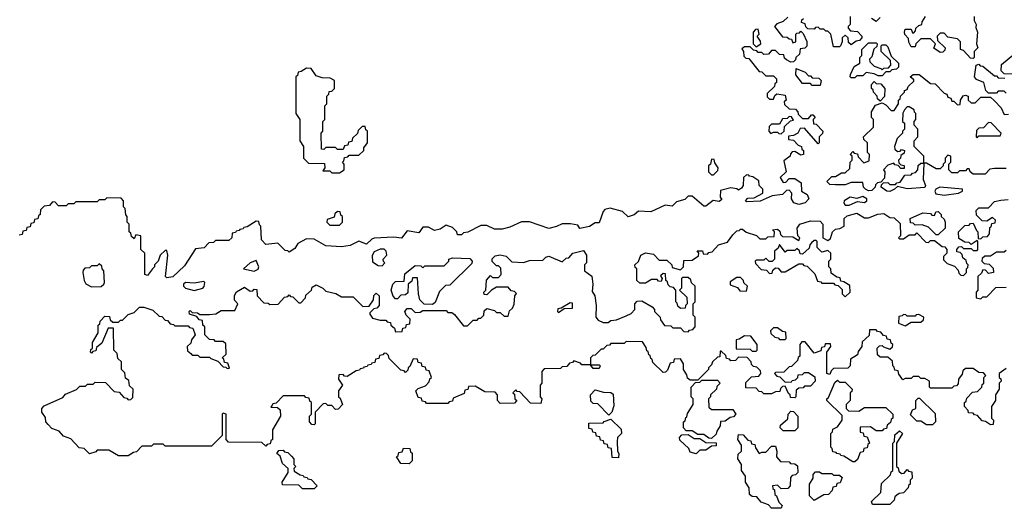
# Model space of a CAD drawing. Extents: x 2889633 to 3052318, y 540750 to 918690.
# Tile 289 of 656: x 2934815 to 2939896, y 751100 to 753619. Entities that reach past the tile are written whole.
import ezdxf

# ---------------------------------------------------------------- set-up
doc = ezdxf.new("R2010")
doc.units = 0

msp = doc.modelspace()

# ---------------------------------------------------------------- linework, layer by layer
at = {"layer": '0CON02XD'}
for points in [[(2938778.3, 753631.7), (2938755, 753610), (2938721.7, 753598.3), (2938710, 753585), (2938751.7, 753531.7), (2938775, 753530), (2938785, 753520), (2938798.3, 753518.3), (2938805, 753500), (2938820, 753505), (2938820, 753545), (2938825, 753550), (2938838.3, 753551.7), (2938845, 753560), (2938858.3, 753548.3), (2938877, 753507), (2938877, 753483), (2938867, 753473), (2938841.7, 753468.3), (2938838.3, 753441.7), (2938820, 753425), (2938818.3, 753411.7), (2938808.3, 753401.7), (2938795, 753400), (2938771.7, 753411.7), (2938761.7, 753421.7), (2938758.3, 753438.3), (2938735, 753440), (2938715, 753460), (2938695, 753460), (2938678.3, 753441.7), (2938655, 753440), (2938645, 753450), (2938625, 753450), (2938618.3, 753458.3), (2938601.7, 753461.7), (2938585, 753480), (2938555, 753480), (2938541.7, 753468.3), (2938550, 753455), (2938551.7, 753431.7), (2938561.7, 753421.7), (2938578.3, 753418.3), (2938631.7, 753351.7), (2938645, 753350), (2938665, 753330), (2938705, 753330), (2938720, 753315), (2938720, 753295), (2938711.7, 753288.3), (2938710, 753275), (2938671.7, 753238.3), (2938671.7, 753221.7), (2938685, 753210), (2938705, 753210), (2938711.7, 753228.3), (2938722.5, 753237.5), (2938765, 753230), (2938770, 753205), (2938760, 753195), (2938761.7, 753181.7), (2938785, 753160), (2938818.3, 753158.3), (2938830, 753145), (2938831.7, 753131.7), (2938855, 753110), (2938885, 753110), (2938901.7, 753128.3), (2938908.3, 753128.3), (2938920, 753115), (2938910, 753105), (2938911.7, 753081.7), (2938925, 753080), (2938960, 753045), (2938958.3, 753031.7), (2938940, 753015), (2938940, 752985), (2938935, 752980), (2938865, 753060), (2938841.7, 753058.3), (2938830, 753035), (2938808.3, 753021.7), (2938781.7, 753018.3), (2938781.7, 753001.7), (2938808.3, 752998.3), (2938831.7, 752971.7), (2938850, 752965), (2938851.7, 752951.7), (2938860, 752945), (2938860, 752925), (2938845, 752920), (2938815, 752940), (2938801.7, 752938.3), (2938791.7, 752928.3), (2938790, 752915), (2938758.3, 752891.7), (2938770, 752835), (2938740, 752805), (2938755, 752780), (2938768.3, 752781.7), (2938785, 752800), (2938815, 752800), (2938848.3, 752778.3), (2938850, 752735), (2938878.3, 752718.3), (2938887.5, 752695), (2938867.5, 752675), (2938835, 752666), (2938810, 752675), (2938797.5, 752695), (2938800, 752725), (2938785, 752740), (2938771.7, 752738.3), (2938751.7, 752718.3), (2938698.3, 752711.7), (2938636.4, 752683.6), (2938565, 752680), (2938560, 752685), (2938571.7, 752698.3), (2938605, 752700), (2938650, 752725), (2938650, 752745), (2938630, 752765), (2938628.3, 752788.3), (2938598.3, 752808.3), (2938581.7, 752811.7), (2938578.3, 752818.3), (2938565, 752820), (2938550, 752805), (2938547.5, 752765), (2938539.3, 752750.7), (2938525, 752740), (2938515, 752747.5), (2938485, 752752.5), (2938431.7, 752738.3), (2938430, 752705), (2938437.5, 752692.5), (2938425, 752682.5), (2938393, 752687), (2938355, 752657.5), (2938345, 752657.5), (2938285, 752710), (2938265, 752710), (2938247, 752693), (2938205, 752680), (2938181.7, 752658.3), (2938145, 752662.5), (2938071.7, 752628.3), (2938008.3, 752631.7), (2937985, 752612.5), (2937955, 752602.5), (2937925, 752630), (2937862.5, 752647.5), (2937835, 752640), (2937825, 752630), (2937805, 752572.5), (2937785, 752572.5), (2937755, 752553.3), (2937705, 752542.5), (2937695, 752560), (2937657.5, 752567.5), (2937615, 752567.5), (2937585, 752552.5), (2937545, 752543.3), (2937445, 752577.5), (2937405, 752577.5), (2937345, 752550), (2937305, 752540), (2937265, 752540), (2937225, 752557.5), (2937195, 752557.5), (2937127, 752523), (2937105, 752520), (2937095, 752510), (2937075, 752510), (2937070, 752525), (2937048.3, 752548.3), (2937015, 752560), (2936985, 752540), (2936955, 752532.5), (2936925, 752550), (2936895, 752550), (2936875, 752520), (2936815, 752530), (2936785, 752492.5), (2936745, 752497.5), (2936645, 752493.3), (2936631.7, 752488.3), (2936605, 752462.5), (2936565, 752477.5), (2936520, 752455), (2936475, 752447.5), (2936395, 752452.5), (2936335, 752487.5), (2936295, 752490), (2936250, 752465), (2936235, 752440), (2936205, 752420), (2936198.3, 752428.3), (2936185, 752430), (2936147, 752467), (2936085, 752460), (2936062.5, 752485), (2936060, 752555), (2936051.7, 752561.7), (2936048.3, 752578.3), (2936035, 752580), (2935988.3, 752551.7), (2935971.7, 752548.3), (2935968.3, 752541.7), (2935951.7, 752538.3), (2935948.3, 752531.7), (2935931.7, 752528.3), (2935928.3, 752521.7), (2935911.7, 752518.3), (2935910, 752495), (2935895, 752480), (2935825, 752480), (2935815, 752470), (2935791.7, 752468.3), (2935767, 752443), (2935721.7, 752438.3), (2935665, 752350), (2935605, 752293.3), (2935575, 752287.5), (2935567.5, 752295), (2935580, 752405), (2935575, 752430), (2935565, 752430), (2935540, 752405), (2935530, 752375), (2935510, 752355), (2935510, 752345), (2935500, 752335)], [(2939100, 753635), (2939100, 753595), (2939090, 753585), (2939090, 753575), (2939102.5, 753562.5), (2939138.3, 753558.3), (2939160, 753535), (2939160, 753525), (2939148.3, 753511.7), (2939131.7, 753508.3), (2939105, 753490), (2939091.7, 753501.7), (2939090, 753525), (2939075, 753540), (2939060, 753525), (2939060, 753505), (2939050, 753485), (2939045, 753480), (2939015, 753480), (2939000, 753545), (2938985, 753560), (2938975, 753560), (2938965, 753570), (2938945, 753570), (2938935, 753580), (2938921.7, 753578.3), (2938915, 753570), (2938881.7, 753571.7), (2938871.7, 753581.7), (2938868.3, 753598.3), (2938850, 753605), (2938851.7, 753618.3), (2938860, 753625)], [(2939255, 753630), (2939235, 753610), (2939210, 753625)], [(2939735, 753420), (2939721.7, 753421.7), (2939685, 753460), (2939670, 753465), (2939670, 753505), (2939655, 753520), (2939605, 753530), (2939585, 753550), (2939565, 753550), (2939550, 753535), (2939551.7, 753511.7), (2939590, 753475), (2939588.3, 753461.7), (2939578.3, 753451.7), (2939565, 753450), (2939531.7, 753471.7), (2939540, 753495), (2939515, 753520), (2939465, 753520), (2939440, 753495), (2939435, 753480), (2939415, 753480), (2939403, 753503), (2939401.7, 753521.7), (2939383, 753543), (2939380, 753555), (2939385, 753570), (2939415, 753570), (2939421.7, 753551.7), (2939428.3, 753551.7), (2939438.3, 753561.7), (2939440, 753575), (2939455, 753590), (2939470, 753595), (2939471.7, 753608.3), (2939490, 753635)], [(2939740, 753635), (2939740, 753615), (2939750, 753595), (2939748.3, 753578.3), (2939757.5, 753555), (2939752.5, 753495), (2939760, 753475), (2939740, 753455), (2939740, 753425), (2939735, 753420)], [(2938615, 753480), (2938640, 753495), (2938638.3, 753508.3), (2938620, 753535), (2938630, 753545), (2938625, 753570), (2938611.7, 753568.3), (2938600, 753555), (2938600, 753495), (2938615, 753480)], [(2939125, 753320), (2939105, 753320), (2939100, 753325), (2939103, 753337), (2939121.7, 753378.3), (2939150, 753395), (2939150, 753425), (2939160, 753435), (2939160, 753465), (2939195, 753500), (2939235, 753500), (2939240, 753495), (2939238.3, 753481.7), (2939223, 753467), (2939211.7, 753428.3), (2939200, 753415), (2939201.7, 753401.7), (2939225, 753380), (2939258.3, 753368.3), (2939265, 753360), (2939275, 753370), (2939298.3, 753371.7), (2939310, 753385), (2939308.3, 753408.3), (2939260, 753455), (2939260, 753485), (2939265, 753490), (2939285, 753490), (2939295, 753480), (2939311.7, 753431.7), (2939350, 753395), (2939350, 753375), (2939340, 753365), (2939315, 753360), (2939305, 753350), (2939285, 753350), (2939265, 753330), (2939245, 753330), (2939225, 753340), (2939182.5, 753347.5), (2939165, 753330), (2939135, 753330), (2939125, 753320)], [(2939948.3, 753338.3), (2939895, 753340), (2939880, 753355), (2939881.7, 753388.3), (2939950, 753445)], [(2939905, 753240), (2939895, 753250), (2939865, 753250), (2939855, 753240), (2939815, 753240), (2939800, 753255), (2939790, 753295), (2939751.7, 753311.7), (2939742.5, 753325), (2939750, 753385), (2939765, 753390), (2939771.7, 753381.7), (2939785, 753380), (2939845, 753330), (2939855, 753330), (2939865, 753320), (2939898.3, 753318.3)], [(2936465, 752830), (2936490, 752845), (2936490, 752875), (2936480, 752885), (2936488.3, 752891.7), (2936491.7, 752908.3), (2936508.3, 752911.7), (2936515, 752920), (2936565, 752920), (2936590, 752945), (2936591.7, 752958.3), (2936610, 752985), (2936610, 753045), (2936601.7, 753051.7), (2936598.3, 753068.3), (2936581.7, 753068.3), (2936561.7, 753048.3), (2936558.3, 753031.7), (2936531.7, 753008.3), (2936528.3, 752991.7), (2936511.7, 752988.3), (2936508.3, 752971.7), (2936491.7, 752968.3), (2936485, 752950), (2936455, 752950), (2936445, 752960), (2936395, 752960), (2936385, 752950), (2936371.7, 752951.7), (2936370, 753035), (2936380, 753045), (2936380, 753095), (2936390, 753105), (2936390, 753175), (2936400, 753185), (2936400, 753225), (2936410, 753235), (2936411.7, 753248.3), (2936425, 753250), (2936440, 753265), (2936440, 753305), (2936417, 753317), (2936375, 753320), (2936345, 753330), (2936318.3, 753368.3), (2936295, 753370), (2936268.3, 753351.7), (2936251.7, 753348.3), (2936248.3, 753331.7), (2936240, 753325), (2936240, 753135), (2936260, 753105), (2936260, 752995), (2936280, 752965), (2936280, 752905), (2936305, 752880), (2936388.3, 752878.3), (2936390, 752855), (2936380, 752840), (2936415, 752840), (2936425, 752830), (2936465, 752830)], [(2938945, 753280), (2938905, 753280), (2938895, 753290), (2938855, 753290), (2938820, 753335), (2938821.7, 753368.3), (2938868.3, 753348.3), (2938885, 753330), (2938895, 753330), (2938905, 753320), (2938938.3, 753318.3), (2938950, 753305), (2938945, 753280)], [(2939305, 752733.8), (2939290, 752735), (2939260, 752755), (2939261.7, 752768.3), (2939271.7, 752778.3), (2939295, 752780), (2939305, 752770), (2939335, 752770), (2939341.7, 752778.3), (2939358.3, 752781.7), (2939381.7, 752818.3), (2939415, 752820), (2939421.7, 752828.3), (2939438.3, 752831.7), (2939450, 752845), (2939451.7, 752868.3), (2939465, 752880), (2939480, 752880), (2939480, 752915), (2939430, 752965), (2939430, 752995), (2939450, 753015), (2939450, 753055), (2939430, 753075), (2939430, 753095), (2939440, 753105), (2939440, 753135), (2939431.7, 753141.7), (2939430, 753155), (2939405, 753170), (2939395, 753170), (2939380, 753155), (2939373, 753137), (2939370, 753095), (2939380, 753085), (2939380, 753055), (2939370, 753045), (2939370, 753035), (2939343, 753007), (2939330, 752965), (2939331.7, 752951.7), (2939345, 752940), (2939358.3, 752941.7), (2939365, 752950), (2939380, 752945), (2939378.3, 752931.7), (2939361.7, 752918.3), (2939360, 752905), (2939350, 752895), (2939351.7, 752881.7), (2939361.7, 752871.7), (2939378.3, 752868.3), (2939378.3, 752851.7), (2939361.7, 752851.7), (2939348.3, 752868.3), (2939331.7, 752871.7), (2939325, 752880), (2939295, 752870), (2939272.5, 752845), (2939280, 752835), (2939278.3, 752801.7), (2939258.3, 752781.7), (2939241.7, 752778.3), (2939231.7, 752768.3), (2939230, 752755), (2939211.7, 752738.3), (2939195, 752737.5), (2939180, 752745), (2939170, 752755), (2939165, 752780), (2939105, 752780), (2939075, 752767.5), (2939025, 752767.5), (2938995, 752770), (2938980, 752785), (2939005, 752810), (2939025, 752810), (2939055, 752830), (2939075, 752830), (2939098.3, 752851.7), (2939100, 752885), (2939110, 752895), (2939110, 752915), (2939100, 752925), (2939115, 752940), (2939121.7, 752931.7), (2939138.3, 752928.3), (2939141.7, 752911.7), (2939171.7, 752881.7), (2939198.3, 752891.7), (2939200, 752925), (2939190, 752935), (2939190, 752985), (2939171.7, 753001.7), (2939170, 753015), (2939220, 753065), (2939220, 753105), (2939210, 753115), (2939210, 753145), (2939231.7, 753178.3), (2939265, 753190), (2939285, 753180), (2939311.7, 753151.7), (2939328.3, 753151.7), (2939350, 753185), (2939350, 753205), (2939358.3, 753211.7), (2939360, 753225), (2939380, 753245), (2939380, 753255), (2939395, 753260), (2939400, 753275), (2939428.3, 753301.7), (2939428.3, 753308.3), (2939410, 753325), (2939425, 753337.5), (2939457, 753337), (2939515, 753290), (2939538.3, 753288.3), (2939585, 753240), (2939600, 753235), (2939605, 753220), (2939620, 753215), (2939625, 753200), (2939635, 753200), (2939655, 753180), (2939668.3, 753181.7), (2939670, 753205), (2939683.6, 753226.4), (2939695, 753230), (2939710, 753225), (2939710, 753205), (2939725, 753190), (2939745, 753190), (2939775, 753220), (2939825, 753220), (2939843.3, 753203.3), (2939880, 753165), (2939895, 753130), (2939918.3, 753131.7)], [(2939255, 753200), (2939241.7, 753211.7), (2939240, 753225), (2939220, 753245), (2939218.3, 753258.3), (2939210, 753265), (2939210, 753285), (2939225, 753300), (2939235, 753290), (2939258.3, 753288.3), (2939280, 753265), (2939277, 753223), (2939255, 753200)], [(2938745, 753030), (2938760, 753045), (2938761.7, 753068.3), (2938791.7, 753098.3), (2938808.3, 753101.7), (2938798.3, 753118.3), (2938785, 753120), (2938775, 753110), (2938751.7, 753108.3), (2938735, 753080), (2938695, 753080), (2938681.7, 753068.3), (2938680, 753045), (2938691.7, 753031.7), (2938705, 753040), (2938725, 753040), (2938731.7, 753031.7), (2938745, 753030)], [(2939755, 753010), (2939765, 753020), (2939875, 753020), (2939880, 753035), (2939828.3, 753088.3), (2939815, 753090), (2939788.3, 753061.7), (2939765, 753060), (2939751.7, 753048.3), (2939750, 753015), (2939755, 753010)], [(2938395, 752820), (2938418.3, 752841.7), (2938420, 752855), (2938401.7, 752881.7), (2938398.3, 752898.3), (2938385, 752900), (2938380, 752875), (2938370, 752865), (2938370, 752835), (2938385, 752820), (2938395, 752820)], [(2939905, 752852.5), (2939845, 752852.5), (2939821.7, 752848.3), (2939797, 752823), (2939735, 752822.5), (2939720, 752835), (2939715, 752850), (2939705, 752850), (2939695, 752840), (2939665, 752840), (2939655, 752830), (2939625, 752830), (2939610, 752845), (2939610, 752875), (2939620, 752885), (2939620, 752915), (2939605, 752920), (2939590, 752905), (2939590, 752885), (2939580, 752875), (2939580, 752865), (2939565, 752850), (2939545, 752850), (2939495, 752880), (2939480, 752880), (2939477.5, 752795), (2939490, 752765), (2939485.7, 752754.3), (2939395, 752746.7), (2939345, 752760), (2939330, 752745), (2939305, 752733.8)], [(2939585, 752713.8), (2939660, 752725), (2939680, 752735), (2939680, 752745), (2939563.8, 752756.2), (2939542.5, 752745), (2939537.5, 752735), (2939541.7, 752721.7), (2939585, 752713.8)], [(2935500, 752335), (2935475, 752300), (2935460, 752305), (2935460, 752415), (2935440, 752435), (2935440, 752505), (2935415, 752510), (2935405, 752490), (2935391.7, 752501.7), (2935388.3, 752518.3), (2935380, 752525), (2935380, 752565), (2935370, 752575), (2935370, 752605), (2935363, 752613), (2935360, 752645), (2935350, 752655), (2935350, 752685), (2935338.3, 752698.3), (2935265, 752700), (2935255, 752690), (2935225, 752690), (2935215, 752680), (2935105, 752680), (2935095, 752670), (2935065, 752670), (2935055, 752660), (2935015, 752660), (2934998.3, 752678.3), (2934985, 752680), (2934968.3, 752661.7), (2934941.7, 752658.3), (2934921.7, 752638.3), (2934920, 752615), (2934911.7, 752608.3), (2934908.3, 752591.7), (2934891.7, 752588.3), (2934888.3, 752571.7), (2934871.7, 752568.3), (2934868.3, 752551.7), (2934851.7, 752548.3), (2934848.3, 752531.7), (2934831.7, 752528.3), (2934828.3, 752511.7), (2934811.7, 752508.3)], [(2935698.3, 751898.3), (2935705, 751890), (2935735, 751890), (2935745, 751880), (2935795, 751880), (2935801.7, 751871.7), (2935838.3, 751858.3), (2935865, 751830), (2935878.3, 751828.3), (2935885, 751820), (2935898.3, 751821.7), (2935888.3, 751848.3), (2935871.7, 751851.7), (2935868.3, 751868.3), (2935860, 751875), (2935880, 751895), (2935878.3, 751948.3), (2935865, 751960), (2935825, 751960), (2935818.3, 751968.3), (2935795, 751970), (2935781.7, 751981.7), (2935770, 751995), (2935770, 752035), (2935760, 752045), (2935758.3, 752068.3), (2935741.7, 752071.7), (2935728.3, 752088.3), (2935691.7, 752101.7), (2935690, 752115), (2935695, 752120), (2935705, 752110), (2935731.7, 752108.3), (2935745, 752100), (2935795, 752100), (2935827, 752103), (2935855, 752120), (2935925, 752120), (2935940, 752155), (2935923, 752173), (2935923, 752197), (2935933.6, 752216.4), (2935975, 752240), (2936005, 752220), (2936018.3, 752221.7), (2936025, 752230), (2936038.3, 752228.3), (2936040, 752195), (2936075, 752160), (2936097, 752157), (2936105, 752150), (2936148.3, 752151.7), (2936181.7, 752188.3), (2936198.3, 752191.7), (2936205, 752200), (2936211.7, 752191.7), (2936225, 752190), (2936255, 752160), (2936265, 752160), (2936290, 752185), (2936291.7, 752198.3), (2936320, 752225), (2936325, 752240), (2936345, 752252.5), (2936380, 752235), (2936395, 752220), (2936447, 752207), (2936475, 752190), (2936535, 752190), (2936585, 752140), (2936618.3, 752141.7), (2936640, 752175), (2936643, 752197), (2936655, 752210), (2936670, 752195), (2936670, 752145), (2936658.3, 752131.7), (2936641.7, 752128.3), (2936621.7, 752108.3), (2936621.7, 752101.7), (2936635, 752080), (2936675, 752070), (2936705, 752070), (2936711.7, 752061.7), (2936728.3, 752058.3), (2936730, 752045), (2936748.3, 752028.3), (2936755, 752010), (2936788.3, 752011.7), (2936791.7, 752028.3), (2936808.3, 752031.7), (2936811.7, 752048.3), (2936828.3, 752051.7), (2936830, 752075), (2936810, 752095), (2936802.5, 752115), (2936815, 752130), (2936835, 752130), (2936855, 752110), (2936881.7, 752111.7), (2936895, 752120), (2937015, 752120), (2937025, 752110), (2937045, 752110), (2937059.3, 752099.3), (2937105, 752040), (2937125, 752040), (2937155, 752070), (2937175, 752070), (2937185, 752080), (2937195, 752080), (2937210, 752095), (2937211.7, 752118.3), (2937225, 752130), (2937265, 752120), (2937275, 752110), (2937295, 752110), (2937315, 752090), (2937335, 752090), (2937341.7, 752118.3), (2937358.3, 752131.7), (2937367, 752153), (2937370, 752195), (2937378.3, 752208.3), (2937368.3, 752218.3), (2937351.7, 752221.7), (2937335, 752240), (2937275, 752240), (2937250, 752225), (2937225, 752200), (2937211.7, 752201.7), (2937210, 752215), (2937220, 752225), (2937223, 752277), (2937245, 752300), (2937255, 752290), (2937285, 752290), (2937300, 752305), (2937298.3, 752338.3), (2937285, 752350), (2937275, 752350), (2937253, 752373), (2937253, 752387), (2937268.3, 752401.7), (2937295, 752407.5), (2937325, 752400), (2937355, 752370), (2937415, 752367.5), (2937445, 752377.5), (2937515, 752380), (2937530, 752395), (2937545, 752400), (2937615, 752370), (2937635, 752390), (2937648.3, 752391.7), (2937670, 752415), (2937725, 752430), (2937740, 752405), (2937740, 752365), (2937730, 752355), (2937730, 752325), (2937767, 752297), (2937772.5, 752255), (2937768.3, 752218.3), (2937782.5, 752195), (2937790, 752145), (2937787.5, 752085), (2937800.7, 752070.7), (2937825, 752057.5), (2937851.7, 752058.3), (2937865, 752067.5), (2937895, 752072.5), (2937945, 752092.5), (2937970, 752105), (2937990, 752125), (2937990, 752155), (2938001.7, 752168.3), (2938025, 752170), (2938078.3, 752138.3), (2938090, 752125), (2938090, 752115), (2938120, 752085), (2938121.7, 752071.7), (2938141.7, 752041.7), (2938175, 752040), (2938185, 752030), (2938225, 752030), (2938241.7, 752011.7), (2938265, 752010), (2938271.7, 752018.3), (2938288.3, 752021.7), (2938300, 752035), (2938300, 752085), (2938290, 752095), (2938290, 752155), (2938300, 752165), (2938300, 752245), (2938281.7, 752261.7), (2938278.3, 752278.3), (2938265, 752290), (2938235, 752290), (2938230, 752285), (2938230, 752235), (2938220, 752225), (2938258.3, 752188.3), (2938260, 752155), (2938250, 752145), (2938248.3, 752131.7), (2938225, 752130), (2938211.7, 752141.7), (2938208.3, 752158.3), (2938200, 752165), (2938200, 752225), (2938188.3, 752238.3), (2938171.7, 752241.7), (2938161.7, 752251.7), (2938158.3, 752268.3), (2938150, 752275), (2938148.3, 752308.3), (2938135, 752310), (2938121.7, 752298.3), (2938130, 752285), (2938125, 752270), (2938111.7, 752271.7), (2938105, 752280), (2938075, 752280), (2938045, 752260), (2938015, 752260), (2938000, 752275), (2938000, 752335), (2937991.7, 752341.7), (2937990, 752355), (2938008.3, 752371.7), (2938020, 752405), (2938045, 752417.5), (2938085, 752410), (2938115, 752380), (2938155, 752380), (2938180, 752355), (2938181.7, 752341.7), (2938225, 752330), (2938240, 752345), (2938241.7, 752378.3), (2938285, 752380), (2938318.3, 752401.7), (2938320, 752415), (2938311.7, 752428.3), (2938338.3, 752428.3), (2938341.7, 752411.7), (2938365, 752410), (2938371.7, 752418.3), (2938388.3, 752421.7), (2938421.7, 752458.3), (2938468.3, 752471.7), (2938495, 752510), (2938515, 752530), (2938528.3, 752531.7), (2938535, 752540), (2938545, 752540), (2938563, 752523), (2938617, 752507), (2938635, 752490), (2938665, 752490), (2938675, 752500), (2938708.3, 752501.7), (2938710, 752525), (2938700, 752535), (2938725, 752540), (2938738.3, 752528.3), (2938741.7, 752511.7), (2938751.7, 752501.7), (2938805, 752500), (2938835, 752480), (2938840, 752495), (2938830, 752505), (2938827.5, 752545), (2938840, 752565), (2938895, 752582.5), (2938945, 752580), (2938960, 752565), (2938960, 752495), (2938985, 752480), (2938998.3, 752491.7), (2939010, 752525), (2939025, 752540), (2939047, 752543), (2939070, 752555), (2939070, 752595), (2939085, 752607.5), (2939135, 752622.5), (2939175, 752597.5), (2939195, 752597.5), (2939243, 752617), (2939275, 752620), (2939305, 752600), (2939328.3, 752598.3), (2939358.3, 752568.3), (2939360, 752505), (2939350, 752495), (2939355, 752490), (2939375, 752490), (2939405, 752510), (2939435, 752510), (2939445, 752520), (2939491.7, 752471.7), (2939505, 752470), (2939515, 752480), (2939535, 752480), (2939575, 752450), (2939588.3, 752448.3), (2939600, 752435), (2939600, 752415), (2939581.7, 752398.3), (2939581.7, 752381.7), (2939601.7, 752361.7), (2939638.3, 752348.3), (2939658.3, 752328.3), (2939661.7, 752311.7), (2939671.7, 752301.7), (2939685, 752300), (2939700, 752315), (2939700, 752335), (2939708.3, 752341.7), (2939710, 752355), (2939701.7, 752361.7), (2939698.3, 752378.3), (2939681.7, 752391.7), (2939678.3, 752408.3), (2939668.3, 752418.3), (2939651.7, 752421.7), (2939650, 752435), (2939661.7, 752448.3), (2939675, 752450), (2939685, 752440), (2939725, 752440), (2939735, 752430), (2939755, 752430), (2939760, 752435), (2939760, 752475), (2939755, 752480), (2939725, 752460), (2939715, 752470), (2939691.7, 752471.7), (2939661.7, 752491.7), (2939660, 752525), (2939691.7, 752558.3), (2939715, 752560), (2939721.7, 752568.3), (2939735, 752570), (2939751.7, 752531.7), (2939760, 752525), (2939761.7, 752491.7), (2939775, 752490), (2939785, 752500), (2939808.3, 752501.7), (2939820, 752515), (2939821.7, 752548.3), (2939828.3, 752551.7), (2939831.7, 752568.3), (2939848.3, 752571.7), (2939850, 752585), (2939835, 752600), (2939805, 752580), (2939781.7, 752581.7), (2939751.7, 752611.7), (2939750, 752635), (2939765, 752650), (2939815, 752650), (2939845, 752682.5), (2939878.3, 752688.3), (2939915, 752692.5)], [(2939075, 752662.5), (2939095, 752663.3), (2939138.3, 752681.7), (2939175, 752676.7), (2939186.7, 752685), (2939186.7, 752695), (2939165, 752708), (2939135, 752697.5), (2939100, 752705), (2939070, 752685), (2939067.5, 752675), (2939075, 752662.5)], [(2936465, 752560), (2936480, 752575), (2936480, 752605), (2936471.7, 752611.7), (2936468.3, 752628.3), (2936455, 752630), (2936441.7, 752618.3), (2936438.3, 752601.7), (2936401.7, 752588.3), (2936400, 752575), (2936415, 752560), (2936465, 752560)], [(2939555, 752510), (2939545, 752510), (2939505, 752550), (2939471.7, 752561.7), (2939435, 752560), (2939425, 752570), (2939411.7, 752571.7), (2939410, 752595), (2939475, 752623.3), (2939515, 752620), (2939521.7, 752611.7), (2939535, 752610), (2939541.7, 752628.3), (2939555, 752630), (2939570, 752615), (2939570, 752605), (2939585, 752590), (2939590, 752575), (2939590, 752545), (2939555, 752510)], [(2939075, 752190), (2939100, 752215), (2939098.3, 752248.3), (2939068.3, 752268.3), (2939051.7, 752271.7), (2939048.3, 752288.3), (2939031.7, 752291.7), (2939001.7, 752311.7), (2939000, 752335), (2938990, 752345), (2938990, 752375), (2939000, 752385), (2939000, 752415), (2938985, 752430), (2938955, 752420), (2938930, 752445), (2938930, 752475), (2938925, 752480), (2938915, 752480), (2938901.7, 752468.3), (2938891.7, 752458.3), (2938888.3, 752441.7), (2938855, 752410), (2938841.7, 752411.7), (2938838.3, 752428.3), (2938825, 752440), (2938815, 752430), (2938775, 752430), (2938765, 752420), (2938735, 752460), (2938728.3, 752441.7), (2938710, 752425), (2938710, 752385), (2938698.3, 752371.7), (2938681.7, 752371.7), (2938665, 752390), (2938655, 752380), (2938615, 752380), (2938610, 752375), (2938611.7, 752361.7), (2938641.7, 752331.7), (2938668.3, 752328.3), (2938685, 752310), (2938698.3, 752311.7), (2938701.7, 752328.3), (2938715, 752340), (2938728.3, 752338.3), (2938745, 752320), (2938765, 752320), (2938835, 752360), (2938855, 752360), (2938861.7, 752351.7), (2938878.3, 752348.3), (2938918.3, 752308.3), (2938931.7, 752271.7), (2938948.3, 752268.3), (2938955, 752260), (2939015, 752260), (2939021.7, 752251.7), (2939038.3, 752248.3), (2939058.3, 752228.3), (2939060, 752205), (2939075, 752190)], [(2936685, 752350), (2936700, 752365), (2936691.7, 752371.7), (2936690, 752385), (2936710, 752405), (2936706.7, 752425), (2936695, 752436.7), (2936675, 752436.7), (2936645, 752422.5), (2936633.6, 752403.6), (2936635, 752370), (2936665, 752352.5), (2936685, 752350)], [(2939905, 752430), (2939895, 752420), (2939855, 752420), (2939825, 752400), (2939795, 752400), (2939781.7, 752388.3), (2939780, 752375), (2939791.7, 752361.7), (2939818.3, 752358.3), (2939838.3, 752338.3), (2939840, 752315), (2939815, 752310), (2939798.3, 752328.3), (2939785, 752330), (2939778.3, 752311.7), (2939760, 752295), (2939760, 752225), (2939750, 752215), (2939750, 752185), (2939775, 752180)], [(2936025, 752322), (2936045, 752333.3), (2936048.8, 752345), (2936035, 752377.5), (2936003.9, 752366.1), (2935970, 752335), (2936025, 752322)], [(2936945, 752150), (2936903, 752153), (2936880, 752175), (2936872.5, 752205), (2936868.3, 752288.3), (2936841.7, 752288.3), (2936838.3, 752271.7), (2936820, 752255), (2936818.3, 752211.7), (2936805, 752200), (2936781.7, 752198.3), (2936765, 752180), (2936755, 752180), (2936743, 752193), (2936732.5, 752225), (2936740, 752255), (2936755, 752270), (2936798.3, 752271.7), (2936801.7, 752308.3), (2936855, 752352.5), (2936885, 752350), (2936895, 752340), (2936905, 752350), (2937005, 752350), (2937030, 752375), (2937030, 752385), (2937048.3, 752391.7), (2937138.3, 752388.3), (2937150, 752375), (2937148.3, 752361.7), (2937035, 752250), (2937011.7, 752248.3), (2936981.7, 752218.3), (2936958.3, 752161.7), (2936945, 752150)], [(2935185, 752241.2), (2935235, 752243.3), (2935250, 752255), (2935252.5, 752265), (2935250, 752325), (2935240, 752335), (2935238.3, 752348.3), (2935225, 752360), (2935215, 752350), (2935185, 752350), (2935175, 752340), (2935151.7, 752338.3), (2935141.7, 752328.3), (2935140, 752315), (2935147.5, 752275), (2935157, 752257), (2935185, 752241.2)], [(2935715, 752222.5), (2935760, 752235), (2935767, 752243), (2935770, 752265), (2935765, 752270), (2935715, 752260), (2935670, 752265), (2935660, 752255), (2935660, 752245), (2935670, 752235), (2935715, 752222.5)], [(2938565, 752220), (2938570, 752245), (2938551.7, 752261.7), (2938550, 752275), (2938535, 752290), (2938515, 752290), (2938481.7, 752268.3), (2938481.7, 752251.7), (2938518.3, 752238.3), (2938531.7, 752221.7), (2938565, 752220)], [(2939775, 752180), (2939785, 752190), (2939805, 752190), (2939851.7, 752238.3), (2939905, 752240)], [(2939635, 751730), (2939625, 751720), (2939515, 751720), (2939510, 751725), (2939510, 751755), (2939485, 751770), (2939465, 751770), (2939455, 751780), (2939425, 751780), (2939415, 751770), (2939385, 751770), (2939371.7, 751761.7), (2939351.7, 751791.7), (2939348.3, 751808.3), (2939331.7, 751811.7), (2939328.3, 751828.3), (2939320, 751835), (2939318.3, 751858.3), (2939295, 751880), (2939255, 751880), (2939241.7, 751891.7), (2939240, 751925), (2939251.7, 751938.3), (2939265, 751940), (2939271.7, 751931.7), (2939305, 751920), (2939318.3, 751931.7), (2939320, 751945), (2939311.7, 751951.7), (2939308.3, 751968.3), (2939291.7, 751971.7), (2939288.3, 751988.3), (2939271.7, 751991.7), (2939258.3, 752008.3), (2939241.7, 752011.7), (2939235, 752020), (2939200, 752020), (2939198.3, 751991.7), (2939161.7, 751958.3), (2939160, 751935), (2939141.7, 751908.3), (2939138.3, 751891.7), (2939101.7, 751868.3), (2939100, 751835), (2939088.3, 751821.7), (2939015, 751820), (2939001.7, 751808.3), (2938995, 751790), (2938980, 751795), (2938980, 751905), (2939000, 751935), (2938998.3, 751948.3), (2938971.7, 751948.3), (2938968.3, 751931.7), (2938951.7, 751928.3), (2938948.3, 751911.7), (2938915, 751900), (2938868.3, 751958.3), (2938851.7, 751958.3), (2938840, 751945), (2938840, 751885), (2938831.7, 751878.3), (2938828.3, 751861.7), (2938798.3, 751831.7), (2938785, 751830), (2938758.3, 751801.7), (2938715, 751800), (2938710, 751795), (2938721.7, 751781.7), (2938738.3, 751778.3), (2938765, 751750), (2938798.3, 751751.7), (2938801.7, 751758.3), (2938818.3, 751761.7), (2938830, 751775), (2938831.7, 751788.3), (2938855, 751790), (2938865, 751800), (2938885, 751800), (2938918.3, 751778.3), (2938920, 751755), (2938895, 751730), (2938865, 751730), (2938858.3, 751721.7), (2938835, 751720), (2938821.7, 751708.3), (2938820, 751675), (2938815, 751670), (2938791.7, 751671.7), (2938790, 751685), (2938781.7, 751691.7), (2938765, 751730), (2938751.7, 751728.3), (2938741.7, 751718.3), (2938738.3, 751701.7), (2938715, 751700), (2938695, 751690), (2938655, 751690), (2938645, 751700), (2938631.7, 751701.7), (2938615, 751720), (2938561.7, 751721.7), (2938561.7, 751748.3), (2938591.7, 751778.3), (2938628.3, 751781.7), (2938640, 751795), (2938638.3, 751808.3), (2938618.3, 751828.3), (2938601.7, 751831.7), (2938591.7, 751841.7), (2938590, 751855), (2938568.3, 751878.3), (2938525, 751880), (2938508.3, 751861.7), (2938485, 751860), (2938478.3, 751868.3), (2938461.7, 751871.7), (2938458.3, 751888.3), (2938435, 751910), (2938430, 751910), (2938428.3, 751881.7), (2938415, 751880), (2938390, 751855), (2938385, 751840), (2938370, 751825), (2938370, 751815), (2938315, 751760), (2938275, 751760), (2938261.7, 751771.7), (2938258.3, 751788.3), (2938240, 751815), (2938240, 751845), (2938225, 751870), (2938191.7, 751868.3), (2938188.3, 751851.7), (2938171.7, 751848.3), (2938158.3, 751811.7), (2938148.3, 751801.7), (2938135, 751800), (2938081.7, 751851.7), (2938078.3, 751868.3), (2938071.7, 751871.7), (2938068.3, 751888.3), (2938061.7, 751891.7), (2938058.3, 751908.3), (2938051.7, 751911.7), (2938048.3, 751928.3), (2938028.3, 751958.3), (2937945, 751960), (2937935, 751950), (2937865, 751950), (2937858.3, 751941.7), (2937845, 751940), (2937825, 751920), (2937815, 751920), (2937785, 751890), (2937771.7, 751888.3), (2937760, 751875), (2937760, 751840), (2937805, 751840), (2937810, 751835), (2937805, 751820), (2937775, 751820), (2937760, 751840), (2937715, 751840), (2937708.3, 751848.3), (2937675, 751860), (2937668.3, 751851.7), (2937651.7, 751848.3), (2937638.3, 751831.7), (2937615, 751830), (2937605, 751820), (2937521.7, 751818.3), (2937510, 751805), (2937510, 751745), (2937500, 751735), (2937500, 751675), (2937510, 751665), (2937505, 751640), (2937451.7, 751641.7), (2937395, 751700), (2937381.7, 751701.7), (2937375, 751710), (2937360, 751695), (2937368.3, 751688.3), (2937370, 751665), (2937380, 751655), (2937368.3, 751641.7), (2937295, 751640), (2937280, 751655), (2937280, 751685), (2937268.3, 751698.3), (2937215, 751700), (2937165, 751730), (2937131.7, 751728.3), (2937128.3, 751711.7), (2937111.7, 751708.3), (2937108.3, 751691.7), (2937051.7, 751668.3), (2937048.3, 751651.7), (2937031.7, 751648.3), (2937025, 751640), (2936915, 751640), (2936908.3, 751648.3), (2936891.7, 751651.7), (2936888.3, 751668.3), (2936871.7, 751671.7), (2936860, 751705), (2936871.7, 751718.3), (2936908.3, 751731.7), (2936928.3, 751751.7), (2936931.7, 751768.3), (2936940, 751775), (2936928.3, 751808.3), (2936911.7, 751811.7), (2936908.3, 751828.3), (2936891.7, 751831.7), (2936888.3, 751848.3), (2936871.7, 751851.7), (2936868.3, 751868.3), (2936845, 751870), (2936828.3, 751831.7), (2936820, 751825), (2936818.3, 751811.7), (2936805, 751800), (2936798.3, 751808.3), (2936781.7, 751811.7), (2936721.7, 751871.7), (2936718.3, 751888.3), (2936708.3, 751898.3), (2936695, 751900), (2936688.3, 751891.7), (2936671.7, 751888.3), (2936668.3, 751871.7), (2936651.7, 751868.3), (2936648.3, 751851.7), (2936631.7, 751848.3), (2936628.3, 751841.7), (2936611.7, 751838.3), (2936608.3, 751831.7), (2936591.7, 751828.3), (2936588.3, 751821.7), (2936571.7, 751818.3), (2936568.3, 751811.7), (2936551.7, 751808.3), (2936505, 751780), (2936491.7, 751781.7), (2936485, 751790), (2936461.7, 751788.3), (2936460, 751765), (2936480, 751735), (2936460, 751705), (2936460, 751675), (2936468.3, 751668.3), (2936480, 751635), (2936458.3, 751611.7), (2936445, 751610), (2936425, 751630), (2936405, 751630), (2936395, 751640), (2936381.7, 751638.3), (2936340, 751595), (2936340, 751535), (2936335, 751530), (2936321.7, 751531.7), (2936310, 751545), (2936310, 751575), (2936320, 751585), (2936320, 751645), (2936311.7, 751651.7), (2936308.3, 751668.3), (2936291.7, 751671.7), (2936285, 751680), (2936175, 751680), (2936138.3, 751641.7), (2936121.7, 751638.3), (2936118.3, 751631.7), (2936111.7, 751621.7), (2936145, 751620), (2936158.3, 751608.3), (2936160, 751575), (2936120, 751505), (2936120, 751455), (2936111.7, 751448.3), (2936108.3, 751431.7), (2936091.7, 751428.3), (2936085, 751420), (2936065, 751440), (2935891.7, 751441.7), (2935880, 751455), (2935880, 751585), (2935865, 751590), (2935860, 751585), (2935860, 751475), (2935805, 751420), (2935565, 751420), (2935555, 751430), (2935505, 751430), (2935495, 751420), (2935445, 751420), (2935418.3, 751391.7), (2935401.7, 751388.3), (2935375, 751370), (2935325, 751370), (2935275, 751400), (2935215, 751400), (2935208.3, 751391.7), (2935175, 751380), (2935148.3, 751408.3), (2935121.7, 751411.7), (2935078.3, 751458.3), (2935041.7, 751471.7), (2935018.3, 751498.3), (2934981.7, 751511.7), (2934961.7, 751531.7), (2934950, 751545), (2934948.3, 751568.3), (2934930, 751595), (2934930, 751615), (2934941.7, 751628.3), (2935038.3, 751671.7), (2935051.7, 751688.3), (2935108.3, 751711.7), (2935125, 751730), (2935155, 751730), (2935165, 751740), (2935195, 751740), (2935205, 751750), (2935258.3, 751748.3), (2935301.7, 751701.7), (2935328.3, 751698.3), (2935351.7, 751671.7), (2935368.3, 751668.3), (2935375, 751660), (2935388.3, 751661.7), (2935398.3, 751671.7), (2935400, 751715), (2935381.7, 751731.7), (2935378.3, 751758.3), (2935361.7, 751771.7), (2935358.3, 751798.3), (2935340, 751815), (2935340, 751855), (2935321.7, 751871.7), (2935318.3, 751898.3), (2935300, 751915), (2935298.3, 752028.3), (2935271.7, 752028.3), (2935238.3, 751951.7), (2935211.7, 751928.3), (2935208.3, 751911.7), (2935191.7, 751908.3), (2935185, 751900), (2935180, 751905), (2935181.7, 751918.3), (2935190, 751925), (2935190, 751955), (2935220, 752005), (2935220, 752045), (2935228.3, 752051.7), (2935230, 752065), (2935255, 752090), (2935278.3, 752088.3), (2935281.7, 752071.7), (2935295, 752060), (2935325, 752060), (2935335, 752070), (2935345, 752070), (2935375, 752100), (2935405, 752110), (2935433, 752137), (2935455, 752137.5), (2935501.7, 752121.7), (2935535, 752090), (2935548.3, 752088.3), (2935565, 752070), (2935578.3, 752068.3), (2935591.7, 752051.7), (2935608.3, 752048.3), (2935615, 752040), (2935685, 752040), (2935691.7, 752031.7), (2935708.3, 752028.3), (2935720, 751995), (2935701.7, 751968.3), (2935698.3, 751951.7), (2935680, 751935), (2935681.7, 751911.7), (2935698.3, 751898.3)], [(2937595, 752110), (2937625, 752130), (2937668.3, 752131.7), (2937668.3, 752158.3), (2937655, 752160), (2937608.3, 752131.7), (2937591.7, 752128.3), (2937590, 752115), (2937595, 752110)], [(2939385, 752040), (2939415, 752060), (2939465, 752060), (2939478.3, 752071.7), (2939480, 752085), (2939455, 752100), (2939441.7, 752098.3), (2939435, 752090), (2939395, 752090), (2939388.3, 752098.3), (2939375, 752100), (2939368.3, 752091.7), (2939351.7, 752088.3), (2939350, 752055), (2939385, 752040)], [(2938765, 751970), (2938770, 751975), (2938768.3, 752008.3), (2938751.7, 752011.7), (2938725, 752030), (2938705, 752030), (2938690, 752015), (2938691.7, 752001.7), (2938711.7, 751981.7), (2938728.3, 751978.3), (2938735, 751970), (2938765, 751970)], [(2938615, 751910), (2938620, 751915), (2938620, 751945), (2938588.3, 751988.3), (2938555, 751990), (2938528.3, 751971.7), (2938511.7, 751968.3), (2938511.7, 751921.7), (2938585, 751920), (2938595, 751910), (2938615, 751910)], [(2939905, 751820), (2939870, 751795), (2939870, 751775), (2939878.3, 751768.3), (2939880, 751755), (2939870, 751745), (2939870, 751715), (2939850, 751685), (2939850, 751655), (2939830, 751625), (2939830, 751565), (2939840, 751555), (2939838.3, 751531.7), (2939825, 751530), (2939798.3, 751548.3), (2939781.7, 751551.7), (2939758.3, 751578.3), (2939741.7, 751581.7), (2939735, 751590), (2939711.7, 751591.7), (2939710, 751605), (2939690, 751625), (2939690, 751645), (2939698.3, 751651.7), (2939701.7, 751668.3), (2939731.7, 751698.3), (2939758.3, 751701.7), (2939780, 751725), (2939781.7, 751738.3), (2939790, 751745), (2939790, 751775), (2939800, 751785), (2939788.3, 751798.3), (2939765, 751800), (2939735, 751820), (2939695, 751820), (2939681.7, 751808.3), (2939678.3, 751791.7), (2939660, 751765), (2939658.3, 751741.7), (2939648.3, 751731.7), (2939635, 751730)], [(2938385, 751460), (2938371.7, 751461.7), (2938345, 751480), (2938315, 751480), (2938285, 751500), (2938255, 751500), (2938240, 751515), (2938240, 751545), (2938248.3, 751551.7), (2938251.7, 751568.3), (2938258.3, 751571.7), (2938261.7, 751588.3), (2938290, 751635), (2938290, 751665), (2938280, 751675), (2938280, 751725), (2938301.7, 751748.3), (2938325, 751750), (2938335, 751760), (2938415, 751760), (2938430, 751745), (2938411.7, 751728.3), (2938410, 751715), (2938380, 751685), (2938380, 751675), (2938370, 751665), (2938371.7, 751621.7), (2938385, 751610), (2938495, 751610), (2938510, 751585), (2938498.3, 751571.7), (2938481.7, 751568.3), (2938455, 751550), (2938431.7, 751548.3), (2938430, 751525), (2938411.7, 751498.3), (2938408.3, 751481.7), (2938385, 751460)], [(2939125, 751340), (2939115, 751340), (2939068.3, 751368.3), (2939051.7, 751371.7), (2939048.3, 751378.3), (2939031.7, 751381.7), (2939028.3, 751388.3), (2939011.7, 751391.7), (2939008.3, 751408.3), (2939000, 751415), (2939000, 751485), (2939010, 751495), (2939011.7, 751508.3), (2939035, 751520), (2939060, 751555), (2939058.3, 751578.3), (2938980, 751655), (2938980, 751665), (2938988.3, 751671.7), (2939021.7, 751748.3), (2939035, 751760), (2939045, 751750), (2939075, 751750), (2939110, 751715), (2939108.3, 751701.7), (2939100, 751695), (2939100, 751655), (2939080, 751635), (2939080, 751615), (2939091.7, 751601.7), (2939145, 751600), (2939175, 751620), (2939285, 751620), (2939320, 751585), (2939320, 751565), (2939311.7, 751558.3), (2939308.3, 751541.7), (2939291.7, 751528.3), (2939288.3, 751511.7), (2939271.7, 751508.3), (2939265, 751500), (2939235, 751500), (2939205, 751520), (2939151.7, 751518.3), (2939151.7, 751491.7), (2939168.3, 751488.3), (2939171.7, 751471.7), (2939188.3, 751468.3), (2939200, 751435), (2939191.7, 751428.3), (2939188.3, 751411.7), (2939171.7, 751408.3), (2939168.3, 751391.7), (2939151.7, 751388.3), (2939138.3, 751351.7), (2939125, 751340)], [(2937855, 751580), (2937798.3, 751638.3), (2937775, 751640), (2937761.7, 751651.7), (2937760, 751685), (2937785, 751710), (2937828.3, 751698.3), (2937865, 751697.5), (2937878.3, 751688.3), (2937881.7, 751628.3), (2937870, 751595), (2937855, 751580)], [(2939525, 751530), (2939495, 751530), (2939465, 751550), (2939445, 751550), (2939411.7, 751581.7), (2939421.7, 751608.3), (2939440, 751615), (2939440, 751655), (2939451.7, 751668.3), (2939458.3, 751668.3), (2939538.3, 751588.3), (2939540, 751545), (2939525, 751530)], [(2937905, 751360), (2937871.7, 751361.7), (2937868.3, 751408.3), (2937851.7, 751411.7), (2937848.3, 751428.3), (2937831.7, 751431.7), (2937828.3, 751448.3), (2937811.7, 751451.7), (2937808.3, 751468.3), (2937791.7, 751471.7), (2937788.3, 751488.3), (2937771.7, 751491.7), (2937768.3, 751508.3), (2937751.7, 751511.7), (2937751.7, 751538.3), (2937825, 751540), (2937831.7, 751548.3), (2937865, 751560), (2937918.3, 751508.3), (2937920, 751485), (2937900, 751465), (2937897.5, 751445), (2937900, 751395), (2937907, 751383), (2937905, 751360)], [(2938815, 751500), (2938755, 751500), (2938740, 751515), (2938741.7, 751528.3), (2938778.3, 751561.7), (2938780, 751585), (2938795, 751600), (2938808.3, 751598.3), (2938830, 751575), (2938830, 751515), (2938815, 751500)], [(2938305, 751380), (2938275, 751390), (2938268.3, 751408.3), (2938221.7, 751451.7), (2938220, 751465), (2938231.7, 751478.3), (2938265, 751480), (2938295, 751460), (2938325, 751460), (2938355, 751440), (2938408.3, 751438.3), (2938408.3, 751421.7), (2938385, 751420), (2938355, 751400), (2938325, 751400), (2938305, 751380)], [(2938745, 751100), (2938695, 751100), (2938678.3, 751118.3), (2938641.7, 751131.7), (2938618.3, 751158.3), (2938595, 751160), (2938581.7, 751171.7), (2938580, 751205), (2938560, 751235), (2938560, 751265), (2938540, 751295), (2938540, 751325), (2938520, 751355), (2938521.7, 751378.3), (2938540, 751395), (2938540, 751425), (2938520, 751455), (2938525, 751480), (2938548.3, 751478.3), (2938571.7, 751451.7), (2938588.3, 751448.3), (2938591.7, 751431.7), (2938608.3, 751428.3), (2938611.7, 751411.7), (2938631.7, 751381.7), (2938645, 751390), (2938665, 751390), (2938695, 751420), (2938715, 751420), (2938722.5, 751395), (2938720, 751365), (2938741.7, 751341.7), (2938785, 751340), (2938791.7, 751331.7), (2938815, 751330), (2938828.3, 751318.3), (2938830, 751285), (2938818.3, 751271.7), (2938801.7, 751268.3), (2938791.7, 751258.3), (2938790, 751215), (2938778.3, 751201.7), (2938745, 751200), (2938725, 751220), (2938700, 751215), (2938701.7, 751201.7), (2938710, 751195), (2938711.7, 751171.7), (2938720, 751165), (2938731.7, 751131.7), (2938750, 751115), (2938745, 751100)], [(2939305, 751120), (2939215, 751120), (2939210, 751135), (2939258.3, 751181.7), (2939261.7, 751228.3), (2939308.3, 751271.7), (2939311.7, 751288.3), (2939320, 751295), (2939320, 751435), (2939330, 751445), (2939331.7, 751478.3), (2939355, 751500), (2939370, 751485), (2939340, 751435), (2939340, 751315), (2939348.3, 751308.3), (2939351.7, 751291.7), (2939365, 751280), (2939378.3, 751281.7), (2939395, 751300), (2939401.7, 751291.7), (2939418.3, 751288.3), (2939420, 751255), (2939410, 751245), (2939410, 751225), (2939401.7, 751218.3), (2939400, 751205), (2939375, 751180), (2939353, 751177), (2939341.7, 751168.3), (2939331.7, 751158.3), (2939328.3, 751141.7), (2939305, 751120)], [(2936825, 751330), (2936781.7, 751331.7), (2936760, 751365), (2936768.3, 751371.7), (2936771.7, 751388.3), (2936788.3, 751391.7), (2936795, 751410), (2936828.3, 751408.3), (2936831.7, 751391.7), (2936840, 751385), (2936840, 751345), (2936825, 751330)], [(2936335, 751200), (2936275, 751200), (2936255, 751220), (2936171.7, 751221.7), (2936170, 751235), (2936200, 751285), (2936200, 751305), (2936171.7, 751331.7), (2936158.3, 751368.3), (2936141.7, 751381.7), (2936151.7, 751398.3), (2936175, 751400), (2936181.7, 751391.7), (2936198.3, 751388.3), (2936218.3, 751368.3), (2936230, 751355), (2936230, 751325), (2936240, 751315), (2936230, 751305), (2936231.7, 751291.7), (2936261.7, 751271.7), (2936278.3, 751268.3), (2936281.7, 751261.7), (2936298.3, 751258.3), (2936301.7, 751251.7), (2936318.3, 751248.3), (2936350, 751215), (2936335, 751200)], [(2938915, 751140), (2938890, 751165), (2938890, 751225), (2938910, 751255), (2938910, 751275), (2938921.7, 751288.3), (2938941.7, 751288.3), (2938955, 751280), (2939005, 751280), (2939015, 751270), (2939045, 751270), (2939058.3, 751258.3), (2939048.3, 751231.7), (2939031.7, 751228.3), (2939028.3, 751211.7), (2939011.7, 751208.3), (2939008.3, 751191.7), (2938988.3, 751171.7), (2938965, 751170), (2938915, 751140)]]:
    msp.add_lwpolyline(points, dxfattribs=at)

doc.saveas('drawing.dxf')
